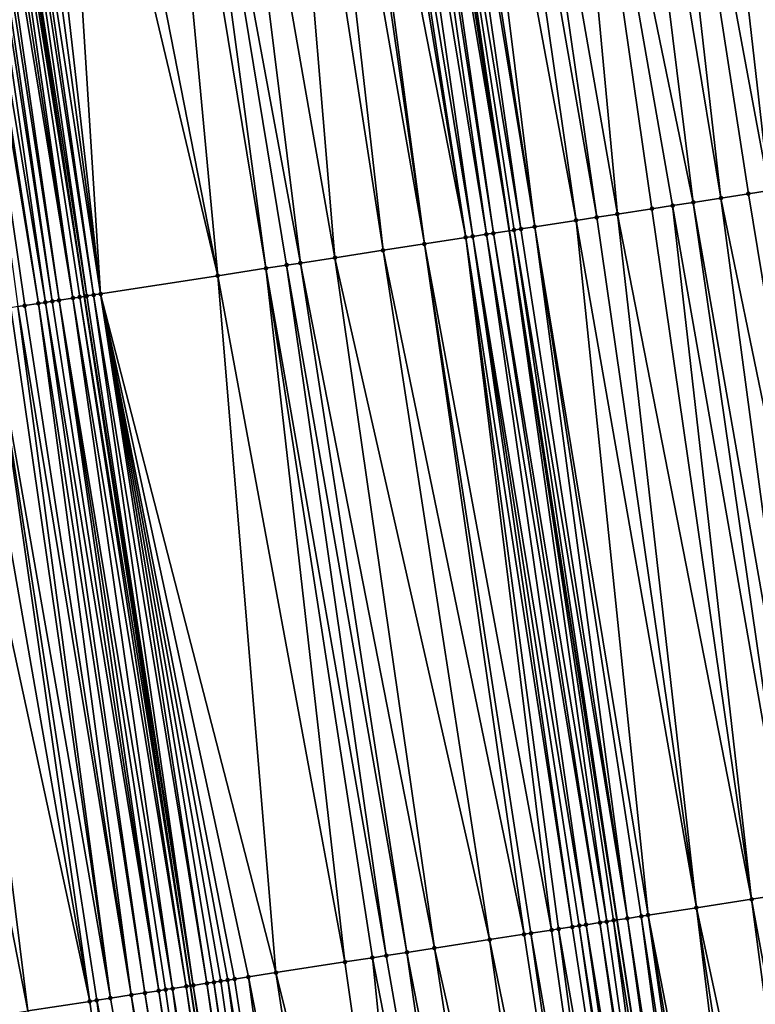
# Model space of a CAD drawing. Header units: feet. Extents: x 2004186 to 2014793, y 836912 to 864902.
# Tile 341 of 974: x 2010656 to 2010677, y 846798 to 846826. Entities that reach past the tile are written whole.
import ezdxf

# ---------------------------------------------------------------- set-up
doc = ezdxf.new("R2010")
doc.units = ezdxf.units.FT
doc.header["$LTSCALE"] = 100
doc.header["$MEASUREMENT"] = 0
for name, color, linetype, lineweight in [('EP_Travel Lane', 5, 'Continuous', 40), ('GPL_Skip Line', 2, 'Continuous', 40), ('Road Shots', 4, 'Continuous', 200), ('Road X-Section', 30, 'Continuous', 13)]:
    doc.layers.add(name, color=color, linetype=linetype, lineweight=lineweight)
doc.layers.add('I-77 SB_MM21-27-Surface-TIN', color=7, linetype='Continuous')

msp = doc.modelspace()

# ---------------------------------------------------------------- linework, layer by layer
at = {"layer": 'EP_Travel Lane'}
msp.add_polyline3d([(2010677.264115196, 846679.8957871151, 433.1142516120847), (2010674.736842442, 846699.3669876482, 433.2019053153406), (2010671.918678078, 846719.1672689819, 433.2887954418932), (2010669.100510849, 846738.9675704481, 433.3704934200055), (2010666.282339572, 846758.7679003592, 433.44465182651), (2010663.46416889, 846778.5682260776, 433.5199631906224), (2010660.486418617, 846798.082984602, 433.5868052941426), (2010657.443720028, 846817.8500829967, 433.6497154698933), (2010654.401015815, 846837.6172179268, 433.6997751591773), (2010651.358319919, 846857.3842988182, 433.7687299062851), (2010648.058648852, 846876.8005139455, 433.7910083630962), (2010644.69201647, 846896.5152054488, 433.823985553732), (2010641.325387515, 846916.2298768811, 433.8697861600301), (2010637.958757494, 846935.9445545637, 433.9117111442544), (2010634.370501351, 846955.1070964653, 433.9211570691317), (2010630.685063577, 846974.7646020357, 433.9494990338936), (2010626.999623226, 846994.4221213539, 433.9498742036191)], dxfattribs=at)
at = {"layer": 'GPL_Skip Line'}
msp.add_polyline3d([(2010689.671370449, 846681.4867430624, 433.6147614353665), (2010687.142786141, 846701.1469352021, 433.692900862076), (2010684.294927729, 846720.9430096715, 433.7648871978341), (2010681.44706819, 846740.7390919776, 433.8348604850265), (2010678.599226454, 846760.5350505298, 433.9372402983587), (2010675.751368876, 846780.3311191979, 434.0107750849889), (2010672.714771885, 846799.9708357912, 434.0703447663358), (2010669.633122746, 846819.7319318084, 434.1279852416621), (2010666.551469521, 846839.4930540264, 434.1764418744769), (2010663.469819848, 846859.2541534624, 434.2328747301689), (2010660.154789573, 846878.8243072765, 434.2630681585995), (2010656.799110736, 846898.5408359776, 434.2936234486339), (2010653.443432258, 846918.2573625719, 434.3255015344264), (2010650.08775645, 846937.9738734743, 434.3675181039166), (2010646.490264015, 846957.3922642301, 434.3824924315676), (2010642.843041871, 846977.0569805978, 434.4017730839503), (2010639.195819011, 846996.7217008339, 434.413337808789)], dxfattribs=at)
at = {"layer": 'I-77 SB_MM21-27-Surface-TIN', "color": 128, "linetype": 'ByBlock', "lineweight": -2}
for points in [[(2010675.405454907, 846840.8600395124, 434.4995243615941), (2010674.812482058, 846840.7684796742, 434.4811145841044), (2010678.459201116, 846821.0946405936, 434.4391710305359)], [(2010675.800771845, 846840.921068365, 434.5156344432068), (2010675.405454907, 846840.8600395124, 434.4995243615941), (2010678.459201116, 846821.0946405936, 434.4391710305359)], [(2010676.393749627, 846841.012596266, 434.5451441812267), (2010675.800771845, 846840.921068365, 434.5156344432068), (2010679.249836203, 846821.2166904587, 434.4741121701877)], [(2010675.800771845, 846840.921068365, 434.5156344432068), (2010678.459201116, 846821.0946405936, 434.4391710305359), (2010679.249836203, 846821.2166904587, 434.4741121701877)], [(2010676.789068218, 846841.0736144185, 434.5649732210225), (2010676.393749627, 846841.012596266, 434.5451441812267), (2010679.645155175, 846821.2777061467, 434.4947958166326)], [(2010676.393749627, 846841.012596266, 434.5451441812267), (2010679.249836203, 846821.2166904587, 434.4741121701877), (2010679.645155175, 846821.2777061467, 434.4947958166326)], [(2010674.812482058, 846840.7684796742, 434.4811145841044), (2010673.428874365, 846840.5548684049, 434.4283041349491), (2010677.075597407, 846820.8810035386, 434.3953291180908)], [(2010674.812482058, 846840.7684796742, 434.4811145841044), (2010677.075597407, 846820.8810035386, 434.3953291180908), (2010678.459201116, 846821.0946405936, 434.4391710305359)], [(2010672.440587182, 846840.402262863, 434.3996410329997), (2010670.859321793, 846840.1581321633, 434.3405147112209), (2010674.901359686, 846820.545309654, 434.318966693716)], [(2010673.428874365, 846840.5548684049, 434.4283041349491), (2010672.440587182, 846840.402262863, 434.3996410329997), (2010675.691991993, 846820.6673775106, 434.3476547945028)], [(2010672.440587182, 846840.402262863, 434.3996410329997), (2010674.901359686, 846820.545309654, 434.318966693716), (2010675.691991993, 846820.6673775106, 434.3476547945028)], [(2010673.428874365, 846840.5548684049, 434.4283041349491), (2010676.482622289, 846820.7894583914, 434.3718162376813), (2010677.075597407, 846820.8810035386, 434.3953291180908)], [(2010673.428874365, 846840.5548684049, 434.4283041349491), (2010675.691991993, 846820.6673775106, 434.3476547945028), (2010676.482622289, 846820.7894583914, 434.3718162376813)], [(2010670.859321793, 846840.1581321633, 434.3405147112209), (2010669.278059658, 846839.9139804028, 434.2887083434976), (2010672.727120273, 846820.2096267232, 434.2387972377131)], [(2010670.859321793, 846840.1581321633, 434.3405147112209), (2010674.308384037, 846820.4537679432, 434.2942594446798), (2010674.901359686, 846820.545309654, 434.318966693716)], [(2010670.859321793, 846840.1581321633, 434.3405147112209), (2010673.715410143, 846820.3622148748, 434.2734996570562), (2010674.308384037, 846820.4537679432, 434.2942594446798)], [(2010670.859321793, 846840.1581321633, 434.3405147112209), (2010672.727120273, 846820.2096267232, 434.2387972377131), (2010673.715410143, 846820.3622148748, 434.2734996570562)], [(2010668.685083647, 846839.8224410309, 434.2631853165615), (2010667.894454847, 846839.7003504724, 434.2423836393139), (2010671.541170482, 846820.0265335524, 434.1927711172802)], [(2010669.278059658, 846839.9139804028, 434.2887083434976), (2010668.685083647, 846839.8224410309, 434.2631853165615), (2010672.134144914, 846820.1180831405, 434.2147405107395)], [(2010668.685083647, 846839.8224410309, 434.2631853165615), (2010671.541170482, 846820.0265335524, 434.1927711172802), (2010672.134144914, 846820.1180831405, 434.2147405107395)], [(2010669.278059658, 846839.9139804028, 434.2887083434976), (2010672.134144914, 846820.1180831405, 434.2147405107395), (2010672.727120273, 846820.2096267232, 434.2387972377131)], [(2010666.313178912, 846839.4562880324, 434.1595331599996), (2010666.115521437, 846839.4257671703, 434.1537149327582), (2010669.169272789, 846819.6603349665, 434.1049745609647)], [(2010666.510839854, 846839.486786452, 434.1731514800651), (2010666.313178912, 846839.4562880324, 434.1595331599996), (2010669.633122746, 846819.7319318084, 434.1279852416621)], [(2010666.313178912, 846839.4562880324, 434.1595331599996), (2010669.169272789, 846819.6603349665, 434.1049745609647), (2010669.633122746, 846819.7319318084, 434.1279852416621)], [(2010666.510839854, 846839.486786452, 434.1731514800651), (2010669.633122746, 846819.7319318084, 434.1279852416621), (2010666.551469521, 846839.4930540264, 434.1764418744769)], [(2010666.708501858, 846839.5172779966, 434.1891591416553), (2010666.551469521, 846839.4930540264, 434.1764418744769), (2010669.633122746, 846819.7319318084, 434.1279852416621)], [(2010667.103822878, 846839.5782804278, 434.2144521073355), (2010666.708501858, 846839.5172779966, 434.1891591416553), (2010669.959907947, 846819.7823843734, 434.1400749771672)], [(2010666.708501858, 846839.5172779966, 434.1891591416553), (2010669.633122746, 846819.7319318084, 434.1279852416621), (2010669.762250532, 846819.7518631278, 434.13439101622)], [(2010666.708501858, 846839.5172779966, 434.1891591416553), (2010669.762250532, 846819.7518631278, 434.13439101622), (2010669.959907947, 846819.7823843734, 434.1400749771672)], [(2010667.301481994, 846839.6087906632, 434.2239637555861), (2010667.103822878, 846839.5782804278, 434.2144521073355), (2010670.355226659, 846819.8434017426, 434.1601743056)], [(2010667.103822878, 846839.5782804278, 434.2144521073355), (2010669.959907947, 846819.7823843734, 434.1400749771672), (2010670.355226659, 846819.8434017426, 434.1601743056)], [(2010667.894454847, 846839.7003504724, 434.2423836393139), (2010667.301481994, 846839.6087906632, 434.2239637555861), (2010670.355226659, 846819.8434017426, 434.1601743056)], [(2010667.894454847, 846839.7003504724, 434.2423836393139), (2010670.355226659, 846819.8434017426, 434.1601743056), (2010671.541170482, 846820.0265335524, 434.1927711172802)], [(2010664.336607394, 846839.151058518, 434.1086126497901), (2010663.74363336, 846839.0595063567, 434.0875347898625), (2010667.192692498, 846819.3551622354, 434.0343280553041)], [(2010664.534264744, 846839.1815801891, 434.1141496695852), (2010664.336607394, 846839.151058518, 434.1086126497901), (2010667.192692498, 846819.3551622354, 434.0343280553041)], [(2010665.127241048, 846839.2731176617, 434.1403327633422), (2010664.534264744, 846839.1815801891, 434.1141496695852), (2010668.378644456, 846819.5382413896, 434.0852257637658)], [(2010664.534264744, 846839.1815801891, 434.1141496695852), (2010667.192692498, 846819.3551622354, 434.0343280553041), (2010668.378644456, 846819.5382413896, 434.0852257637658)], [(2010665.324898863, 846839.3036363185, 434.1469174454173), (2010665.127241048, 846839.2731176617, 434.1403327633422), (2010668.378644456, 846819.5382413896, 434.0852257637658)], [(2010665.720212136, 846839.3646888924, 434.1547829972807), (2010665.324898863, 846839.3036363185, 434.1469174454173), (2010668.576302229, 846819.5687603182, 434.0917149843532)], [(2010665.324898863, 846839.3036363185, 434.1469174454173), (2010668.378644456, 846819.5382413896, 434.0852257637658), (2010668.576302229, 846819.5687603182, 434.0917149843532)], [(2010666.115521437, 846839.4257671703, 434.1537149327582), (2010665.720212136, 846839.3646888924, 434.1547829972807), (2010668.971614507, 846819.6298193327, 434.0973401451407)], [(2010665.720212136, 846839.3646888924, 434.1547829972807), (2010668.576302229, 846819.5687603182, 434.0917149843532), (2010668.971614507, 846819.6298193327, 434.0973401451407)], [(2010666.115521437, 846839.4257671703, 434.1537149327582), (2010668.971614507, 846819.6298193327, 434.0973401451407), (2010669.169272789, 846819.6603349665, 434.1049745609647)], [(2010662.953000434, 846838.9374425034, 434.057451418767), (2010661.174070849, 846838.6628344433, 433.9773876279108), (2010664.623134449, 846818.9584614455, 433.9342295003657)], [(2010663.74363336, 846839.0595063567, 434.0875347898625), (2010662.953000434, 846838.9374425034, 434.057451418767), (2010666.006744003, 846819.1720606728, 433.9912186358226)], [(2010662.953000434, 846838.9374425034, 434.057451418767), (2010664.623134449, 846818.9584614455, 433.9342295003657), (2010666.006744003, 846819.1720606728, 433.9912186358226)], [(2010663.74363336, 846839.0595063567, 434.0875347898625), (2010666.006744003, 846819.1720606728, 433.9912186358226), (2010667.192692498, 846819.3551622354, 434.0343280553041)], [(2010661.174070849, 846838.6628344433, 433.9773876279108), (2010659.988124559, 846838.4797186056, 433.9392338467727), (2010663.634844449, 846818.8058741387, 433.8992333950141)], [(2010661.174070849, 846838.6628344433, 433.9773876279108), (2010663.634844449, 846818.8058741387, 433.8992333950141), (2010664.623134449, 846818.9584614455, 433.9342295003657)], [(2010659.395149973, 846838.388170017, 433.9169142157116), (2010657.418568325, 846838.0830060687, 433.8432057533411), (2010661.262949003, 846818.439661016, 433.8164892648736)], [(2010659.988124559, 846838.4797186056, 433.9392338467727), (2010659.395149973, 846838.388170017, 433.9169142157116), (2010662.646554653, 846818.6532855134, 433.864695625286)], [(2010659.395149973, 846838.388170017, 433.9169142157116), (2010661.262949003, 846818.439661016, 433.8164892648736), (2010662.646554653, 846818.6532855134, 433.864695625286)], [(2010659.988124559, 846838.4797186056, 433.9392338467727), (2010663.239529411, 846818.7448329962, 433.887396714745), (2010663.634844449, 846818.8058741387, 433.8992333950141)], [(2010659.988124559, 846838.4797186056, 433.9392338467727), (2010662.646554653, 846818.6532855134, 433.864695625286), (2010663.239529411, 846818.7448329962, 433.887396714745)], [(2010657.418568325, 846838.0830060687, 433.8432057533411), (2010656.6279337, 846837.9609532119, 433.809300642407), (2010661.262949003, 846818.439661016, 433.8164892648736)], [(2010655.244326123, 846837.7473411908, 433.7567513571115), (2010654.849009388, 846837.6863110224, 433.7410986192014), (2010657.902759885, 846817.920884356, 433.6904877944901)], [(2010655.639643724, 846837.8083657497, 433.7743537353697), (2010655.244326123, 846837.7473411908, 433.7567513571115), (2010657.902759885, 846817.920884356, 433.6904877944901)], [(2010656.6279337, 846837.9609532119, 433.809300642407), (2010655.639643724, 846837.8083657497, 433.7743537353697), (2010657.902759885, 846817.920884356, 433.6904877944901)], [(2010656.6279337, 846837.9609532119, 433.809300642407), (2010657.902759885, 846817.920884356, 433.6904877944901), (2010661.262949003, 846818.439661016, 433.8164892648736)], [(2010653.465398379, 846837.4727212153, 433.680828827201), (2010653.070078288, 846837.41171277, 433.6576260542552), (2010656.321484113, 846817.6768208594, 433.6080122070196)], [(2010653.663053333, 846837.5032583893, 433.6809777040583), (2010653.465398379, 846837.4727212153, 433.680828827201), (2010656.519143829, 846817.7073272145, 433.6188713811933)], [(2010653.465398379, 846837.4727212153, 433.680828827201), (2010656.321484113, 846817.6768208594, 433.6080122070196), (2010656.519143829, 846817.7073272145, 433.6188713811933)], [(2010653.8607058, 846837.533811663, 433.6755310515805), (2010653.663053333, 846837.5032583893, 433.6809777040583), (2010656.716801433, 846817.7378472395, 433.6249796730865)], [(2010653.663053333, 846837.5032583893, 433.6809777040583), (2010656.519143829, 846817.7073272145, 433.6188713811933), (2010656.716801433, 846817.7378472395, 433.6249796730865)], [(2010654.058359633, 846837.5643560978, 433.6731563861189), (2010653.8607058, 846837.533811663, 433.6755310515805), (2010657.112113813, 846817.7989055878, 433.6308363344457)], [(2010653.8607058, 846837.533811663, 433.6755310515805), (2010656.716801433, 846817.7378472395, 433.6249796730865), (2010657.112113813, 846817.7989055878, 433.6308363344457)], [(2010654.256020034, 846837.5948580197, 433.6855574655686), (2010654.058359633, 846837.5643560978, 433.6731563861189), (2010657.112113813, 846817.7989055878, 433.6308363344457)], [(2010654.256020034, 846837.5948580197, 433.6855574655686), (2010657.443720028, 846817.8500829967, 433.6497154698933), (2010654.401015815, 846837.6172179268, 433.6997751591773)], [(2010654.256020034, 846837.5948580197, 433.6855574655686), (2010657.30977188, 846817.8294226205, 433.6379845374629), (2010657.443720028, 846817.8500829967, 433.6497154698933)], [(2010654.256020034, 846837.5948580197, 433.6855574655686), (2010657.112113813, 846817.7989055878, 433.6308363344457), (2010657.30977188, 846817.8294226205, 433.6379845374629)], [(2010654.651347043, 846837.6558216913, 433.7243216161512), (2010654.401015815, 846837.6172179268, 433.6997751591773), (2010657.507434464, 846817.8599104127, 433.6552954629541)], [(2010657.507434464, 846817.8599104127, 433.6552954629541), (2010654.401015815, 846837.6172179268, 433.6997751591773), (2010657.443720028, 846817.8500829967, 433.6497154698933)], [(2010654.849009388, 846837.6863110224, 433.7410986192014), (2010654.651347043, 846837.6558216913, 433.7243216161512), (2010657.705098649, 846817.8903878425, 433.6762079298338)], [(2010654.651347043, 846837.6558216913, 433.7243216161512), (2010657.507434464, 846817.8599104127, 433.6552954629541), (2010657.705098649, 846817.8903878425, 433.6762079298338)], [(2010654.849009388, 846837.6863110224, 433.7410986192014), (2010657.705098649, 846817.8903878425, 433.6762079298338), (2010657.902759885, 846817.920884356, 433.6904877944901)], [(2010653.070078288, 846837.41171277, 433.6576260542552), (2010652.872418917, 846837.3812041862, 433.6475404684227), (2010656.123823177, 846817.6463224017, 433.5944080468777)], [(2010652.872418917, 846837.3812041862, 433.6475404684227), (2010655.728503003, 846817.5853144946, 433.5710201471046), (2010656.123823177, 846817.6463224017, 433.5944080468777)], [(2010652.872418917, 846837.3812041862, 433.6475404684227), (2010655.530844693, 846817.5547990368, 433.563324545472), (2010655.728503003, 846817.5853144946, 433.5710201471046)], [(2010653.070078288, 846837.41171277, 433.6576260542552), (2010656.123823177, 846817.6463224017, 433.5944080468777), (2010656.321484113, 846817.6768208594, 433.6080122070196)], [(2010677.075597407, 846820.8810035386, 434.3953291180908), (2010676.482622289, 846820.7894583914, 434.3718162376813), (2010679.734030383, 846801.0545517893, 434.3271794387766)], [(2010674.901359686, 846820.545309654, 434.318966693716), (2010674.308384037, 846820.4537679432, 434.2942594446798), (2010677.75745201, 846800.7493666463, 434.2608436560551)], [(2010675.691991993, 846820.6673775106, 434.3476547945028), (2010674.901359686, 846820.545309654, 434.318966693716), (2010678.350427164, 846800.8409115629, 434.2844376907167)], [(2010674.901359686, 846820.545309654, 434.318966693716), (2010677.75745201, 846800.7493666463, 434.2608436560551), (2010678.350427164, 846800.8409115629, 434.2844376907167)], [(2010676.482622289, 846820.7894583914, 434.3718162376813), (2010675.691991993, 846820.6673775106, 434.3476547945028), (2010679.734030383, 846801.0545517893, 434.3271794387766)], [(2010675.691991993, 846820.6673775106, 434.3476547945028), (2010678.350427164, 846800.8409115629, 434.2844376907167), (2010679.734030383, 846801.0545517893, 434.3271794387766)], [(2010673.715410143, 846820.3622148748, 434.2734996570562), (2010672.727120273, 846820.2096267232, 434.2387972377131), (2010676.571502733, 846800.566270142, 434.2159743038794)], [(2010674.308384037, 846820.4537679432, 434.2942594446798), (2010673.715410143, 846820.3622148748, 434.2734996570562), (2010676.571502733, 846800.566270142, 434.2159743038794)], [(2010674.308384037, 846820.4537679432, 434.2942594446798), (2010676.571502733, 846800.566270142, 434.2159743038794), (2010677.75745201, 846800.7493666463, 434.2608436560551)], [(2010671.541170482, 846820.0265335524, 434.1927711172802), (2010670.355226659, 846819.8434017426, 434.1601743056), (2010673.606639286, 846800.1084658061, 434.1257230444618)], [(2010672.134144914, 846820.1180831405, 434.2147405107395), (2010671.541170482, 846820.0265335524, 434.1927711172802), (2010674.990240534, 846800.3221187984, 434.1640279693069)], [(2010671.541170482, 846820.0265335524, 434.1927711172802), (2010673.606639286, 846800.1084658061, 434.1257230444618), (2010674.990240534, 846800.3221187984, 434.1640279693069)], [(2010672.727120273, 846820.2096267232, 434.2387972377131), (2010672.134144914, 846820.1180831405, 434.2147405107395), (2010674.990240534, 846800.3221187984, 434.1640279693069)], [(2010672.727120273, 846820.2096267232, 434.2387972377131), (2010674.990240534, 846800.3221187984, 434.1640279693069), (2010676.571502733, 846800.566270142, 434.2159743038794)], [(2010669.169272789, 846819.6603349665, 434.1049745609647), (2010672.420677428, 846799.925450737, 434.0525503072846), (2010669.633122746, 846819.7319318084, 434.1279852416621)], [(2010669.762250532, 846819.7518631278, 434.13439101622), (2010669.633122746, 846819.7319318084, 434.1279852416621), (2010672.714771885, 846799.9708357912, 434.0703447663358)], [(2010672.618336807, 846799.9559592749, 434.0626512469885), (2010672.714771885, 846799.9708357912, 434.0703447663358), (2010669.633122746, 846819.7319318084, 434.1279852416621)], [(2010672.618336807, 846799.9559592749, 434.0626512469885), (2010669.633122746, 846819.7319318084, 434.1279852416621), (2010672.420677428, 846799.925450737, 434.0525503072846)], [(2010669.959907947, 846819.7823843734, 434.1400749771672), (2010669.762250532, 846819.7518631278, 434.13439101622), (2010673.013660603, 846800.0169437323, 434.094189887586)], [(2010669.762250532, 846819.7518631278, 434.13439101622), (2010672.714771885, 846799.9708357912, 434.0703447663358), (2010673.013660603, 846800.0169437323, 434.094189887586)], [(2010670.355226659, 846819.8434017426, 434.1601743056), (2010669.959907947, 846819.7823843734, 434.1400749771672), (2010673.013660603, 846800.0169437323, 434.094189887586)], [(2010670.355226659, 846819.8434017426, 434.1601743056), (2010673.408980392, 846800.0779541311, 434.1167124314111), (2010673.606639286, 846800.1084658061, 434.1257230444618)], [(2010670.355226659, 846819.8434017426, 434.1601743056), (2010673.013660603, 846800.0169437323, 434.094189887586), (2010673.408980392, 846800.0779541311, 434.1167124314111)], [(2010668.378644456, 846819.5382413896, 434.0852257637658), (2010667.192692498, 846819.3551622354, 434.0343280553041), (2010670.839420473, 846799.681265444, 434.0124033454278)], [(2010668.576302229, 846819.5687603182, 434.0917149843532), (2010668.378644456, 846819.5382413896, 434.0852257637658), (2010671.432398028, 846799.7727948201, 434.0413985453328)], [(2010668.378644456, 846819.5382413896, 434.0852257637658), (2010671.037078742, 846799.7117811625, 434.0200086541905), (2010671.432398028, 846799.7727948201, 434.0413985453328)], [(2010668.378644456, 846819.5382413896, 434.0852257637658), (2010670.839420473, 846799.681265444, 434.0124033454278), (2010671.037078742, 846799.7117811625, 434.0200086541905)], [(2010668.971614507, 846819.6298193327, 434.0973401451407), (2010668.576302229, 846819.5687603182, 434.0917149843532), (2010671.827713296, 846799.8338344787, 434.053751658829)], [(2010668.576302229, 846819.5687603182, 434.0917149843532), (2010671.630056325, 846799.8033103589, 434.0490663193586), (2010671.827713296, 846799.8338344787, 434.053751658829)], [(2010668.576302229, 846819.5687603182, 434.0917149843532), (2010671.432398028, 846799.7727948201, 434.0413985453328), (2010671.630056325, 846799.8033103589, 434.0490663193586)], [(2010669.169272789, 846819.6603349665, 434.1049745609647), (2010668.971614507, 846819.6298193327, 434.0973401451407), (2010672.223023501, 846799.8949069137, 434.0547130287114)], [(2010668.971614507, 846819.6298193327, 434.0973401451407), (2010671.827713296, 846799.8338344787, 434.053751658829), (2010672.223023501, 846799.8949069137, 434.0547130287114)], [(2010669.169272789, 846819.6603349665, 434.1049745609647), (2010672.223023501, 846799.8949069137, 434.0547130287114), (2010672.420677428, 846799.925450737, 434.0525503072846)], [(2010666.006744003, 846819.1720606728, 433.9912186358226), (2010664.623134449, 846818.9584614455, 433.9342295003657), (2010669.060500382, 846799.4065959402, 433.953700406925)], [(2010667.192692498, 846819.3551622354, 434.0343280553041), (2010666.006744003, 846819.1720606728, 433.9912186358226), (2010670.048790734, 846799.559180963, 433.9894919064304)], [(2010666.006744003, 846819.1720606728, 433.9912186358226), (2010669.060500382, 846799.4065959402, 433.953700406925), (2010670.048790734, 846799.559180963, 433.9894919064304)], [(2010667.192692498, 846819.3551622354, 434.0343280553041), (2010670.246449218, 846799.5896952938, 433.9975794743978), (2010670.839420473, 846799.681265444, 434.0124033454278)], [(2010667.192692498, 846819.3551622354, 434.0343280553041), (2010670.048790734, 846799.559180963, 433.9894919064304), (2010670.246449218, 846799.5896952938, 433.9975794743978)], [(2010664.623134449, 846818.9584614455, 433.9342295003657), (2010663.634844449, 846818.8058741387, 433.8992333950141), (2010667.479231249, 846799.1624894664, 433.8861593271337)], [(2010664.623134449, 846818.9584614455, 433.9342295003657), (2010667.479231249, 846799.1624894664, 433.8861593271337), (2010669.060500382, 846799.4065959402, 433.953700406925)], [(2010662.646554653, 846818.6532855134, 433.864695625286), (2010661.262949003, 846818.439661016, 433.8164892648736), (2010664.909677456, 846798.7657611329, 433.7956295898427)], [(2010663.239529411, 846818.7448329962, 433.887396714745), (2010662.646554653, 846818.6532855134, 433.864695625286), (2010666.095625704, 846798.9488642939, 433.8381854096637)], [(2010662.646554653, 846818.6532855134, 433.864695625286), (2010665.700310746, 846798.8878226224, 433.8265318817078), (2010666.095625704, 846798.9488642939, 433.8381854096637)], [(2010662.646554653, 846818.6532855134, 433.864695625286), (2010664.909677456, 846798.7657611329, 433.7956295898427), (2010665.700310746, 846798.8878226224, 433.8265318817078)], [(2010663.634844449, 846818.8058741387, 433.8992333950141), (2010663.239529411, 846818.7448329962, 433.887396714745), (2010666.688599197, 846799.0404199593, 433.8580435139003)], [(2010663.239529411, 846818.7448329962, 433.887396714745), (2010666.095625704, 846798.9488642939, 433.8381854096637), (2010666.688599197, 846799.0404199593, 433.8580435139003)], [(2010663.634844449, 846818.8058741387, 433.8992333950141), (2010666.688599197, 846799.0404199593, 433.8580435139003), (2010667.479231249, 846799.1624894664, 433.8861593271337)], [(2010661.262949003, 846818.439661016, 433.8164892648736), (2010657.902759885, 846817.920884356, 433.6904877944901), (2010662.933093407, 846798.4606127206, 433.7165277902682)], [(2010661.262949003, 846818.439661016, 433.8164892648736), (2010662.933093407, 846798.4606127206, 433.7165277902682), (2010664.909677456, 846798.7657611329, 433.7956295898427)], [(2010656.519143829, 846817.7073272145, 433.6188713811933), (2010656.321484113, 846817.6768208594, 433.6080122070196), (2010659.572899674, 846797.9418659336, 433.5801383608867)], [(2010656.716801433, 846817.7378472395, 433.6249796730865), (2010656.519143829, 846817.7073272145, 433.6188713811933), (2010659.572899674, 846797.9418659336, 433.5801383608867)], [(2010657.112113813, 846817.7989055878, 433.6308363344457), (2010656.716801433, 846817.7378472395, 433.6249796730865), (2010659.968212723, 846798.0029199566, 433.5874990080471)], [(2010656.716801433, 846817.7378472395, 433.6249796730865), (2010659.770558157, 846797.9723802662, 433.5882252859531), (2010659.968212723, 846798.0029199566, 433.5874990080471)], [(2010656.716801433, 846817.7378472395, 433.6249796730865), (2010659.572899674, 846797.9418659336, 433.5801383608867), (2010659.770558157, 846797.9723802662, 433.5882252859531)], [(2010657.30977188, 846817.8294226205, 433.6379845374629), (2010657.112113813, 846817.7989055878, 433.6308363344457), (2010660.363519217, 846798.0640164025, 433.580115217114)], [(2010657.112113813, 846817.7989055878, 433.6308363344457), (2010659.968212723, 846798.0029199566, 433.5874990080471), (2010660.363519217, 846798.0640164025, 433.580115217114)], [(2010657.30977188, 846817.8294226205, 433.6379845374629), (2010660.486418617, 846798.082984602, 433.5868052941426), (2010657.443720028, 846817.8500829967, 433.6497154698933)], [(2010657.30977188, 846817.8294226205, 433.6379845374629), (2010660.363519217, 846798.0640164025, 433.580115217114), (2010660.486418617, 846798.082984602, 433.5868052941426)], [(2010657.507434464, 846817.8599104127, 433.6552954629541), (2010657.443720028, 846817.8500829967, 433.6497154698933), (2010660.561178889, 846798.0945230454, 433.5908748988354)], [(2010660.561178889, 846798.0945230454, 433.5908748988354), (2010657.443720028, 846817.8500829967, 433.6497154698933), (2010660.486418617, 846798.082984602, 433.5868052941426)], [(2010657.705098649, 846817.8903878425, 433.6762079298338), (2010657.507434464, 846817.8599104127, 433.6552954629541), (2010660.561178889, 846798.0945230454, 433.5908748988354)], [(2010657.902759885, 846817.920884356, 433.6904877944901), (2010657.705098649, 846817.8903878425, 433.6762079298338), (2010660.956505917, 846798.1554865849, 433.6296835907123)], [(2010657.705098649, 846817.8903878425, 433.6762079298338), (2010660.561178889, 846798.0945230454, 433.5908748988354), (2010660.956505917, 846798.1554865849, 433.6296835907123)], [(2010657.902759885, 846817.920884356, 433.6904877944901), (2010662.14246422, 846798.3385246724, 433.6948561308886), (2010662.933093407, 846798.4606127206, 433.7165277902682)], [(2010657.902759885, 846817.920884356, 433.6904877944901), (2010661.747148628, 846798.2774871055, 433.6817760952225), (2010662.14246422, 846798.3385246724, 433.6948561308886)], [(2010657.902759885, 846817.920884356, 433.6904877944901), (2010661.549488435, 846798.2469838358, 433.6698441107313), (2010661.747148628, 846798.2774871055, 433.6817760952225)], [(2010657.902759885, 846817.920884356, 433.6904877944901), (2010661.351827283, 846798.2164867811, 433.6557521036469), (2010661.549488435, 846798.2469838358, 433.6698441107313)], [(2010657.902759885, 846817.920884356, 433.6904877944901), (2010661.154167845, 846798.1859786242, 433.6455188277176), (2010661.351827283, 846798.2164867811, 433.6557521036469)], [(2010657.902759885, 846817.920884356, 433.6904877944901), (2010660.956505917, 846798.1554865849, 433.6296835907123), (2010661.154167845, 846798.1859786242, 433.6455188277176)], [(2010654.740218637, 846817.4326907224, 433.5486978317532), (2010654.147242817, 846817.34115012, 433.5236053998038), (2010657.596309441, 846797.6367575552, 433.4871224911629)], [(2010655.333187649, 846817.5242753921, 433.5584744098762), (2010654.740218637, 846817.4326907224, 433.5486978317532), (2010658.189283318, 846797.7283107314, 433.5078457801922)], [(2010654.740218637, 846817.4326907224, 433.5486978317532), (2010657.793968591, 846797.6672675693, 433.4967103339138), (2010658.189283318, 846797.7283107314, 433.5078457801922)], [(2010654.740218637, 846817.4326907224, 433.5486978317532), (2010657.596309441, 846797.6367575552, 433.4871224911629), (2010657.793968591, 846797.6672675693, 433.4967103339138)], [(2010655.530844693, 846817.5547990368, 433.563324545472), (2010655.333187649, 846817.5242753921, 433.5584744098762), (2010658.189283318, 846797.7283107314, 433.5078457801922)], [(2010655.728503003, 846817.5853144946, 433.5710201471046), (2010655.530844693, 846817.5547990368, 433.563324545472), (2010658.782262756, 846797.8198279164, 433.541078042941)], [(2010655.530844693, 846817.5547990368, 433.563324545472), (2010658.189283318, 846797.7283107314, 433.5078457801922), (2010658.782262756, 846797.8198279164, 433.541078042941)], [(2010656.123823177, 846817.6463224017, 433.5944080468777), (2010655.728503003, 846817.5853144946, 433.5710201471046), (2010658.782262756, 846797.8198279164, 433.541078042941)], [(2010656.321484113, 846817.6768208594, 433.6080122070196), (2010656.123823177, 846817.6463224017, 433.5944080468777), (2010659.177580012, 846797.8808547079, 433.5579032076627)], [(2010656.123823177, 846817.6463224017, 433.5944080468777), (2010658.782262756, 846797.8198279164, 433.541078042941), (2010659.177580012, 846797.8808547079, 433.5579032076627)], [(2010656.321484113, 846817.6768208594, 433.6080122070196), (2010659.177580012, 846797.8808547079, 433.5579032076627), (2010659.572899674, 846797.9418659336, 433.5801383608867)], [(2010653.356605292, 846817.2191160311, 433.4831810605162), (2010651.972994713, 846817.0055234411, 433.4238851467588), (2010655.817379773, 846797.362150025, 433.4068801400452)], [(2010654.147242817, 846817.34115012, 433.5236053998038), (2010653.356605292, 846817.2191160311, 433.4831810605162), (2010657.596309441, 846797.6367575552, 433.4871224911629)], [(2010653.356605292, 846817.2191160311, 433.4831810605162), (2010655.817379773, 846797.362150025, 433.4068801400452), (2010657.596309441, 846797.6367575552, 433.4871224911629)], [(2010651.972994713, 846817.0055234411, 433.4238851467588), (2010654.236113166, 846797.1180272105, 433.3450183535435), (2010655.817379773, 846797.362150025, 433.4068801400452)], [(2010676.571502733, 846800.566270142, 434.2159743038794), (2010674.990240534, 846800.3221187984, 434.1640279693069), (2010679.194669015, 846780.8251856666, 434.1373754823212)], [(2010677.75745201, 846800.7493666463, 434.2608436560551), (2010676.571502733, 846800.566270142, 434.2159743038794), (2010680.184528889, 846780.9672329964, 434.1696653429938)], [(2010676.571502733, 846800.566270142, 434.2159743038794), (2010679.194669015, 846780.8251856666, 434.1373754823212), (2010680.184528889, 846780.9672329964, 434.1696653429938)], [(2010674.990240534, 846800.3221187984, 434.1640279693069), (2010673.606639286, 846800.1084658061, 434.1257230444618), (2010677.412917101, 846780.5695292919, 434.071697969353)], [(2010674.990240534, 846800.3221187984, 434.1640279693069), (2010678.006833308, 846780.6547557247, 434.0915870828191), (2010679.194669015, 846780.8251856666, 434.1373754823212)], [(2010674.990240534, 846800.3221187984, 434.1640279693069), (2010677.412917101, 846780.5695292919, 434.071697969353), (2010678.006833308, 846780.6547557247, 434.0915870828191)], [(2010672.420677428, 846799.925450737, 434.0525503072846), (2010672.223023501, 846799.8949069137, 434.0547130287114), (2010675.235216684, 846780.2570856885, 433.9847924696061)], [(2010672.618336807, 846799.9559592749, 434.0626512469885), (2010672.420677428, 846799.925450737, 434.0525503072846), (2010675.235216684, 846780.2570856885, 433.9847924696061)], [(2010672.618336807, 846799.9559592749, 434.0626512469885), (2010675.751368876, 846780.3311191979, 434.0107750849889), (2010672.714771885, 846799.9708357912, 434.0703447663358)], [(2010672.618336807, 846799.9559592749, 434.0626512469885), (2010675.235216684, 846780.2570856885, 433.9847924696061), (2010675.751368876, 846780.3311191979, 434.0107750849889)], [(2010673.013660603, 846800.0169437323, 434.094189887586), (2010672.714771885, 846799.9708357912, 434.0703447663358), (2010675.751368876, 846780.3311191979, 434.0107750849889)], [(2010673.408980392, 846800.0779541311, 434.1167124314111), (2010673.013660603, 846800.0169437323, 434.094189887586), (2010676.027111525, 846780.3706752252, 434.0232949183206)], [(2010673.013660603, 846800.0169437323, 434.094189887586), (2010675.751368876, 846780.3311191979, 434.0107750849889), (2010675.829138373, 846780.3422739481, 434.014689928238)], [(2010673.013660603, 846800.0169437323, 434.094189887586), (2010675.829138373, 846780.3422739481, 434.014689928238), (2010676.027111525, 846780.3706752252, 434.0232949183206)], [(2010673.606639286, 846800.1084658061, 434.1257230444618), (2010673.408980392, 846800.0779541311, 434.1167124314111), (2010676.423059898, 846780.4274633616, 434.0442849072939)], [(2010673.408980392, 846800.0779541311, 434.1167124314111), (2010676.027111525, 846780.3706752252, 434.0232949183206), (2010676.423059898, 846780.4274633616, 434.0442849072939)], [(2010673.606639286, 846800.1084658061, 434.1257230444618), (2010676.819003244, 846780.4842864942, 434.0560994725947), (2010677.412917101, 846780.5695292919, 434.071697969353)], [(2010673.606639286, 846800.1084658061, 434.1257230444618), (2010676.423059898, 846780.4274633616, 434.0442849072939), (2010676.819003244, 846780.4842864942, 434.0560994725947)], [(2010670.839420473, 846799.681265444, 434.0124033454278), (2010670.246449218, 846799.5896952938, 433.9975794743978), (2010673.651444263, 846780.0297864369, 433.9392963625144)], [(2010671.037078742, 846799.7117811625, 434.0200086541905), (2010670.839420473, 846799.681265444, 434.0124033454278), (2010673.651444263, 846780.0297864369, 433.9392963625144)], [(2010671.432398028, 846799.7727948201, 434.0413985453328), (2010671.037078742, 846799.7117811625, 434.0200086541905), (2010674.443340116, 846780.1433689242, 433.979646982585)], [(2010671.037078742, 846799.7117811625, 434.0200086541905), (2010673.651444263, 846780.0297864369, 433.9392963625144), (2010674.443340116, 846780.1433689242, 433.979646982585)], [(2010671.630056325, 846799.8033103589, 434.0490663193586), (2010671.432398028, 846799.7727948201, 434.0413985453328), (2010674.443340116, 846780.1433689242, 433.979646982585)], [(2010671.827713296, 846799.8338344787, 434.053751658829), (2010671.630056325, 846799.8033103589, 434.0490663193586), (2010674.641311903, 846780.1717796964, 433.9857625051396)], [(2010671.630056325, 846799.8033103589, 434.0490663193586), (2010674.443340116, 846780.1433689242, 433.979646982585), (2010674.641311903, 846780.1717796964, 433.9857625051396)], [(2010672.223023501, 846799.8949069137, 434.0547130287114), (2010671.827713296, 846799.8338344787, 434.053751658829), (2010675.037247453, 846780.2286571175, 433.9833435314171)], [(2010671.827713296, 846799.8338344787, 434.053751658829), (2010674.839280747, 846780.2002109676, 433.9865034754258), (2010675.037247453, 846780.2286571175, 433.9833435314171)], [(2010671.827713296, 846799.8338344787, 434.053751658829), (2010674.641311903, 846780.1717796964, 433.9857625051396), (2010674.839280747, 846780.2002109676, 433.9865034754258)], [(2010672.223023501, 846799.8949069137, 434.0547130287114), (2010675.037247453, 846780.2286571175, 433.9833435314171), (2010675.235216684, 846780.2570856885, 433.9847924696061)], [(2010669.060500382, 846799.4065959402, 433.953700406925), (2010667.479231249, 846799.1624894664, 433.8861593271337), (2010671.869687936, 846779.774160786, 433.8655636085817)], [(2010670.048790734, 846799.559180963, 433.9894919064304), (2010669.060500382, 846799.4065959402, 433.953700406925), (2010673.057524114, 846779.9445874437, 433.9122130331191)], [(2010669.060500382, 846799.4065959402, 433.953700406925), (2010671.869687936, 846779.774160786, 433.8655636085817), (2010673.057524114, 846779.9445874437, 433.9122130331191)], [(2010670.246449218, 846799.5896952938, 433.9975794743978), (2010670.048790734, 846799.559180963, 433.9894919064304), (2010673.057524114, 846779.9445874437, 433.9122130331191)], [(2010670.246449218, 846799.5896952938, 433.9975794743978), (2010673.057524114, 846779.9445874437, 433.9122130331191), (2010673.651444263, 846780.0297864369, 433.9392963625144)], [(2010667.479231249, 846799.1624894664, 433.8861593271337), (2010666.688599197, 846799.0404199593, 433.8580435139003), (2010670.483875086, 846779.5753573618, 433.8038828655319)], [(2010667.479231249, 846799.1624894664, 433.8861593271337), (2010670.483875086, 846779.5753573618, 433.8038828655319), (2010671.869687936, 846779.774160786, 433.8655636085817)], [(2010665.700310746, 846798.8878226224, 433.8265318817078), (2010664.909677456, 846798.7657611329, 433.7956295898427), (2010667.712265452, 846779.1776386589, 433.7098479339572)], [(2010666.095625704, 846798.9488642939, 433.8381854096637), (2010665.700310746, 846798.8878226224, 433.8265318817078), (2010669.494016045, 846779.4333042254, 433.773115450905)], [(2010665.700310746, 846798.8878226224, 433.8265318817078), (2010667.712265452, 846779.1776386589, 433.7098479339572), (2010669.494016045, 846779.4333042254, 433.773115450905)], [(2010666.688599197, 846799.0404199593, 433.8580435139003), (2010666.095625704, 846798.9488642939, 433.8381854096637), (2010669.494016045, 846779.4333042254, 433.773115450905)], [(2010666.688599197, 846799.0404199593, 433.8580435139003), (2010669.494016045, 846779.4333042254, 433.773115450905), (2010670.483875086, 846779.5753573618, 433.8038828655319)], [(2010664.909677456, 846798.7657611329, 433.7956295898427), (2010662.933093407, 846798.4606127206, 433.7165277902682), (2010667.712265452, 846779.1776386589, 433.7098479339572)], [(2010661.351827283, 846798.2164867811, 433.6557521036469), (2010661.154167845, 846798.1859786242, 433.6455188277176), (2010664.148760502, 846778.6663337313, 433.5764421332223)], [(2010661.549488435, 846798.2469838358, 433.6698441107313), (2010661.351827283, 846798.2164867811, 433.6557521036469), (2010664.148760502, 846778.6663337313, 433.5764421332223)], [(2010661.747148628, 846798.2774871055, 433.6817760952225), (2010661.549488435, 846798.2469838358, 433.6698441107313), (2010664.742680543, 846778.7515334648, 433.6033313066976)], [(2010661.549488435, 846798.2469838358, 433.6698441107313), (2010664.148760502, 846778.6663337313, 433.5764421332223), (2010664.742680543, 846778.7515334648, 433.6033313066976)], [(2010662.14246422, 846798.3385246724, 433.6948561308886), (2010661.747148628, 846798.2774871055, 433.6817760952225), (2010664.742680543, 846778.7515334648, 433.6033313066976)], [(2010662.933093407, 846798.4606127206, 433.7165277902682), (2010662.14246422, 846798.3385246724, 433.6948561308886), (2010665.930512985, 846778.9219861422, 433.6431588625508)], [(2010662.14246422, 846798.3385246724, 433.6948561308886), (2010664.742680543, 846778.7515334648, 433.6033313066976), (2010665.930512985, 846778.9219861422, 433.6431588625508)], [(2010662.933093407, 846798.4606127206, 433.7165277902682), (2010665.930512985, 846778.9219861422, 433.6431588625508), (2010667.712265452, 846779.1776386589, 433.7098479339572)], [(2010659.572899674, 846797.9418659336, 433.5801383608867), (2010659.177580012, 846797.8808547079, 433.5579032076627), (2010662.367008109, 846778.4106806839, 433.509892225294)], [(2010659.770558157, 846797.9723802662, 433.5882252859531), (2010659.572899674, 846797.9418659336, 433.5801383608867), (2010662.564977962, 846778.4391049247, 433.5124765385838)], [(2010659.572899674, 846797.9418659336, 433.5801383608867), (2010662.367008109, 846778.4106806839, 433.509892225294), (2010662.564977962, 846778.4391049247, 433.5124765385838)], [(2010659.968212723, 846798.0029199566, 433.5874990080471), (2010659.770558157, 846797.9723802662, 433.5882252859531), (2010662.564977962, 846778.4391049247, 433.5124765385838)], [(2010660.363519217, 846798.0640164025, 433.580115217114), (2010659.968212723, 846798.0029199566, 433.5874990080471), (2010663.158877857, 846778.524444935, 433.502587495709)], [(2010659.968212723, 846798.0029199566, 433.5874990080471), (2010662.564977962, 846778.4391049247, 433.5124765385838), (2010663.158877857, 846778.524444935, 433.502587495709)], [(2010660.363519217, 846798.0640164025, 433.580115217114), (2010663.356850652, 846778.5528486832, 433.5105445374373), (2010660.486418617, 846798.082984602, 433.5868052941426)], [(2010660.363519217, 846798.0640164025, 433.580115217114), (2010663.158877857, 846778.524444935, 433.502587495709), (2010663.356850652, 846778.5528486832, 433.5105445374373)], [(2010660.561178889, 846798.0945230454, 433.5908748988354), (2010660.486418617, 846798.082984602, 433.5868052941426), (2010663.46416889, 846778.5682260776, 433.5199631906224)], [(2010663.356850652, 846778.5528486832, 433.5105445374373), (2010663.46416889, 846778.5682260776, 433.5199631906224), (2010660.486418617, 846798.082984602, 433.5868052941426)], [(2010660.956505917, 846798.1554865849, 433.6296835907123), (2010660.561178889, 846798.0945230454, 433.5908748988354), (2010663.752807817, 846778.6095756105, 433.5475825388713)], [(2010660.561178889, 846798.0945230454, 433.5908748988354), (2010663.46416889, 846778.5682260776, 433.5199631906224), (2010663.554828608, 846778.5812165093, 433.5279198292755)], [(2010660.561178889, 846798.0945230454, 433.5908748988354), (2010663.554828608, 846778.5812165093, 433.5279198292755), (2010663.752807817, 846778.6095756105, 433.5475825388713)], [(2010661.154167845, 846798.1859786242, 433.6455188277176), (2010660.956505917, 846798.1554865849, 433.6296835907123), (2010663.950785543, 846778.637945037, 433.5645382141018)], [(2010660.956505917, 846798.1554865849, 433.6296835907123), (2010663.752807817, 846778.6095756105, 433.5475825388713), (2010663.950785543, 846778.637945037, 433.5645382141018)], [(2010661.154167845, 846798.1859786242, 433.6455188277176), (2010663.950785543, 846778.637945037, 433.5645382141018), (2010664.148760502, 846778.6663337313, 433.5764421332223)], [(2010657.793968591, 846797.6672675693, 433.4967103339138), (2010657.596309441, 846797.6367575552, 433.4871224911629), (2010660.189297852, 846778.0983055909, 433.40502448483)], [(2010658.189283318, 846797.7283107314, 433.5078457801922), (2010657.793968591, 846797.6672675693, 433.4967103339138), (2010661.575111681, 846778.297102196, 433.4684930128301)], [(2010657.793968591, 846797.6672675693, 433.4967103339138), (2010660.189297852, 846778.0983055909, 433.40502448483), (2010661.575111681, 846778.297102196, 433.4684930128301)], [(2010658.782262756, 846797.8198279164, 433.541078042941), (2010658.189283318, 846797.7283107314, 433.5078457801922), (2010661.575111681, 846778.297102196, 433.4684930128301)], [(2010659.177580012, 846797.8808547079, 433.5579032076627), (2010658.782262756, 846797.8198279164, 433.541078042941), (2010662.169035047, 846778.382278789, 433.5014492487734)], [(2010658.782262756, 846797.8198279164, 433.541078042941), (2010661.575111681, 846778.297102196, 433.4684930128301), (2010662.169035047, 846778.382278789, 433.5014492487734)], [(2010659.177580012, 846797.8808547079, 433.5579032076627), (2010662.169035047, 846778.382278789, 433.5014492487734), (2010662.367008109, 846778.4106806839, 433.509892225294)], [(2010657.596309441, 846797.6367575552, 433.4871224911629), (2010655.817379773, 846797.362150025, 433.4068801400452), (2010660.189297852, 846778.0983055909, 433.40502448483)]]:
    msp.add_3dface(points, dxfattribs=at)
at = {"layer": 'Road Shots', "lineweight": 100}
for p in [(2010674.901359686, 846820.545309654, 434.318966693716), (2010675.691991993, 846820.6673775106, 434.3476547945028), (2010676.482622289, 846820.7894583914, 434.3718162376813), (2010673.715410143, 846820.3622148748, 434.2734996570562), (2010674.308384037, 846820.4537679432, 434.2942594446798), (2010671.541170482, 846820.0265335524, 434.1927711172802), (2010672.134144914, 846820.1180831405, 434.2147405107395), (2010672.727120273, 846820.2096267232, 434.2387972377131), (2010669.762250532, 846819.7518631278, 434.13439101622), (2010669.959907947, 846819.7823843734, 434.1400749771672), (2010670.355226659, 846819.8434017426, 434.1601743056), (2010668.378644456, 846819.5382413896, 434.0852257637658), (2010668.576302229, 846819.5687603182, 434.0917149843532), (2010668.971614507, 846819.6298193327, 434.0973401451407), (2010669.169272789, 846819.6603349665, 434.1049745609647), (2010666.006744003, 846819.1720606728, 433.9912186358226), (2010667.192692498, 846819.3551622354, 434.0343280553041), (2010664.623134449, 846818.9584614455, 433.9342295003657), (2010662.646554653, 846818.6532855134, 433.864695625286), (2010663.239529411, 846818.7448329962, 433.887396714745), (2010663.634844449, 846818.8058741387, 433.8992333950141), (2010661.262949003, 846818.439661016, 433.8164892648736), (2010656.519143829, 846817.7073272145, 433.6188713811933), (2010656.716801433, 846817.7378472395, 433.6249796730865), (2010657.112113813, 846817.7989055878, 433.6308363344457), (2010657.30977188, 846817.8294226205, 433.6379845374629), (2010657.507434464, 846817.8599104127, 433.6552954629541), (2010657.705098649, 846817.8903878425, 433.6762079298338), (2010657.902759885, 846817.920884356, 433.6904877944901), (2010655.728503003, 846817.5853144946, 433.5710201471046), (2010656.123823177, 846817.6463224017, 433.5944080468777), (2010656.321484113, 846817.6768208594, 433.6080122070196), (2010676.571502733, 846800.566270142, 434.2159743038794), (2010674.990240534, 846800.3221187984, 434.1640279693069), (2010672.420677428, 846799.925450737, 434.0525503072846), (2010672.618336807, 846799.9559592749, 434.0626512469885), (2010673.013660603, 846800.0169437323, 434.094189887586), (2010673.408980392, 846800.0779541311, 434.1167124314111), (2010673.606639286, 846800.1084658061, 434.1257230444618), (2010670.839420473, 846799.681265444, 434.0124033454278), (2010671.037078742, 846799.7117811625, 434.0200086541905), (2010671.432398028, 846799.7727948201, 434.0413985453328), (2010671.630056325, 846799.8033103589, 434.0490663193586), (2010671.827713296, 846799.8338344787, 434.053751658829), (2010672.223023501, 846799.8949069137, 434.0547130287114), (2010669.060500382, 846799.4065959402, 433.953700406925), (2010670.048790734, 846799.559180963, 433.9894919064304), (2010670.246449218, 846799.5896952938, 433.9975794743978), (2010667.479231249, 846799.1624894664, 433.8861593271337), (2010665.700310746, 846798.8878226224, 433.8265318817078), (2010666.095625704, 846798.9488642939, 433.8381854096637), (2010666.688599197, 846799.0404199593, 433.8580435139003), (2010664.909677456, 846798.7657611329, 433.7956295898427), (2010661.351827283, 846798.2164867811, 433.6557521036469), (2010661.549488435, 846798.2469838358, 433.6698441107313), (2010661.747148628, 846798.2774871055, 433.6817760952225), (2010662.14246422, 846798.3385246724, 433.6948561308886), (2010662.933093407, 846798.4606127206, 433.7165277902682), (2010659.572899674, 846797.9418659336, 433.5801383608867), (2010659.770558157, 846797.9723802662, 433.5882252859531), (2010659.968212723, 846798.0029199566, 433.5874990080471), (2010660.363519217, 846798.0640164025, 433.580115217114), (2010660.561178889, 846798.0945230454, 433.5908748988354), (2010660.956505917, 846798.1554865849, 433.6296835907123), (2010661.154167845, 846798.1859786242, 433.6455188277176), (2010657.793968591, 846797.6672675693, 433.4967103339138), (2010658.189283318, 846797.7283107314, 433.5078457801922), (2010658.782262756, 846797.8198279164, 433.541078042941), (2010659.177580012, 846797.8808547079, 433.5579032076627), (2010657.596309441, 846797.6367575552, 433.4871224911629)]:
    msp.add_point(p, dxfattribs=at)
at = {"layer": 'Road X-Section', "extrusion": (-0.1526873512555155, 0.9882702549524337, 0.002911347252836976), "elevation": 529884.1957409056, "flags": 128}
msp.add_lwpolyline([(-2116373.552698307, -1109.307289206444), (-2116374.552698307, -1109.264856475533), (-2116374.752698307, -1109.257713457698), (-2116376.152698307, -1109.198417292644), (-2116376.952698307, -1109.157992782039), (-2116377.552698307, -1109.132900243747), (-2116378.152698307, -1109.123123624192), (-2116378.352698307, -1109.118273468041), (-2116378.552698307, -1109.110577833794), (-2116378.952698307, -1109.087189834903), (-2116379.152698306, -1109.073585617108), (-2116379.352698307, -1109.062726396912), (-2116379.552698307, -1109.056618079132), (-2116379.952698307, -1109.050761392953), (-2116380.152698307, -1109.043613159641), (-2116380.352698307, -1109.026302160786), (-2116380.552698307, -1109.005389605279), (-2116380.752698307, -1108.991109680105), (-2116384.152698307, -1108.865107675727), (-2116385.552698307, -1108.816901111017), (-2116386.152698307, -1108.79419992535), (-2116386.552698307, -1108.782363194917), (-2116387.552698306, -1108.747366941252), (-2116388.952698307, -1108.690377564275), (-2116390.152698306, -1108.647267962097), (-2116391.352698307, -1108.59637003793), (-2116391.552698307, -1108.589880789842), (-2116391.952698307, -1108.584255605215), (-2116392.152698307, -1108.576621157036), (-2116392.752698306, -1108.547204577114), (-2116392.952698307, -1108.541520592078), (-2116393.352698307, -1108.521421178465), (-2116394.552698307, -1108.488824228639), (-2116395.152698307, -1108.466854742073), (-2116395.752698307, -1108.442797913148), (-2116396.752698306, -1108.408095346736), (-2116397.352698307, -1108.387335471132), (-2116397.952698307, -1108.362628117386), (-2116398.752698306, -1108.33393989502), (-2116399.552698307, -1108.309778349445), (-2116400.152698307, -1108.286265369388), (-2116401.552698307, -1108.242423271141), (-2116402.352698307, -1108.207481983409), (-2116402.752698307, -1108.186798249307), (-2116403.352698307, -1108.163106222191), (-2116403.952698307, -1108.145753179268), (-2116404.152698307, -1108.138013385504), (-2116404.352698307, -1108.127073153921), (-2116404.552698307, -1108.118581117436), (-2116404.752698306, -1108.11247623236), (-2116404.952698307, -1108.109842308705), (-2116405.152698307, -1108.104318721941), (-2116405.352698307, -1108.094840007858), (-2116406.752698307, -1108.04388896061), (-2116407.352698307, -1108.024701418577), (-2116408.152698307, -1107.992318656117), (-2116408.952698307, -1107.95938253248), (-2116411.152698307, -1107.871550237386), (-2116412.752698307, -1107.811234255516), (-2116413.552698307, -1107.778841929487), (-2116414.152698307, -1107.759452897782), (-2116414.952698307, -1107.735264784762), (-2116415.352698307, -1107.727279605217), (-2116415.752698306, -1107.721733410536), (-2116416.152698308, -1107.71271406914), (-2116416.352698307, -1107.712897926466), (-2116416.552698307, -1107.704634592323), (-2116416.752698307, -1107.685216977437), (-2116417.152698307, -1107.638688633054), (-2116417.352698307, -1107.626815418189), (-2116417.752698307, -1107.621839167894), (-2116418.752698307, -1107.59246779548), (-2116419.152698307, -1107.568684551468), (-2116420.152698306, -1107.538432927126), (-2116421.352698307, -1107.499561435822), (-2116422.552698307, -1107.463183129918), (-2116423.552698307, -1107.428195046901), (-2116423.952698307, -1107.411884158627), (-2116424.152698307, -1107.406396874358)], dxfattribs=at)
at = {"layer": 'Road X-Section', "extrusion": (-0.1526873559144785, 0.9882702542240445, 0.002911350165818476), "elevation": 529864.1857576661, "flags": 128}
msp.add_lwpolyline([(-2116373.555197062, -1109.298597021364), (-2116373.955197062, -1109.279867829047), (-2116375.555197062, -1109.218005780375), (-2116377.355197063, -1109.137763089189), (-2116377.555197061, -1109.128175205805), (-2116377.955197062, -1109.117039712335), (-2116378.555197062, -1109.083807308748), (-2116378.955197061, -1109.06698207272), (-2116379.355197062, -1109.044746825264), (-2116379.555197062, -1109.036659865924), (-2116379.755197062, -1109.037386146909), (-2116380.155197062, -1109.044769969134), (-2116380.355197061, -1109.034010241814), (-2116380.755197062, -1108.995201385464), (-2116380.955197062, -1108.979366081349), (-2116381.155197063, -1108.969132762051), (-2116381.355197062, -1108.955040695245), (-2116381.555197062, -1108.943108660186), (-2116381.955197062, -1108.930028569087), (-2116382.755197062, -1108.908356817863), (-2116384.755197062, -1108.829254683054), (-2116385.555197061, -1108.798352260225), (-2116385.955197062, -1108.786698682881), (-2116386.555197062, -1108.766840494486), (-2116387.355197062, -1108.738724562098), (-2116388.955197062, -1108.671183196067), (-2116389.955197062, -1108.635391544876), (-2116390.155197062, -1108.627303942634), (-2116390.755197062, -1108.61248000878), (-2116390.955197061, -1108.604874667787), (-2116391.355197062, -1108.583484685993), (-2116391.555197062, -1108.575816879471), (-2116391.755197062, -1108.571131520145), (-2116392.155197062, -1108.570170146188), (-2116392.355197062, -1108.57233287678), (-2116392.555197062, -1108.562231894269), (-2116392.955197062, -1108.530693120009), (-2116393.355197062, -1108.508170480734), (-2116393.555197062, -1108.499159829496), (-2116394.955197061, -1108.460854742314), (-2116396.555197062, -1108.408908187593), (-2116397.755197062, -1108.364038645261), (-2116398.355197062, -1108.340444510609), (-2116399.755197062, -1108.297702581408), (-2116401.555197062, -1108.234496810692), (-2116402.355197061, -1108.199922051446), (-2116403.155197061, -1108.161727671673), (-2116403.555197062, -1108.147890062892), (-2116404.355197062, -1108.133580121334), (-2116404.555197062, -1108.126759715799), (-2116404.755197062, -1108.11652243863), (-2116406.155197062, -1108.063289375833), (-2116407.555197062, -1108.011148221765), (-2116408.755197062, -1107.958891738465), (-2116409.355197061, -1107.936970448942), (-2116410.155197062, -1107.906994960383), (-2116410.955197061, -1107.875780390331), (-2116411.555197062, -1107.856302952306), (-2116412.755197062, -1107.809417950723), (-2116413.555197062, -1107.778527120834), (-2116413.955197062, -1107.764356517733), (-2116414.355197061, -1107.755808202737), (-2116414.955197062, -1107.737715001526), (-2116415.355197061, -1107.731930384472), (-2116415.555197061, -1107.730784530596), (-2116415.955197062, -1107.717014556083), (-2116416.155197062, -1107.71192521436), (-2116416.355197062, -1107.711029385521), (-2116416.555197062, -1107.707917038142), (-2116416.755197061, -1107.68394489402), (-2116416.955197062, -1107.655948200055), (-2116417.155197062, -1107.631236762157), (-2116417.355197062, -1107.620968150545), (-2116417.755197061, -1107.622621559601), (-2116418.355197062, -1107.61290885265), (-2116418.555197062, -1107.607270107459), (-2116418.755197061, -1107.598531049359), (-2116418.955197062, -1107.585053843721), (-2116419.155197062, -1107.573874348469), (-2116419.955197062, -1107.550392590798), (-2116420.555197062, -1107.532308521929), (-2116421.355197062, -1107.503799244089), (-2116422.155197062, -1107.478164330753), (-2116422.755197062, -1107.45954582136), (-2116423.755197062, -1107.42743690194), (-2116423.955197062, -1107.421977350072)], dxfattribs=at)

doc.saveas('drawing.dxf')
